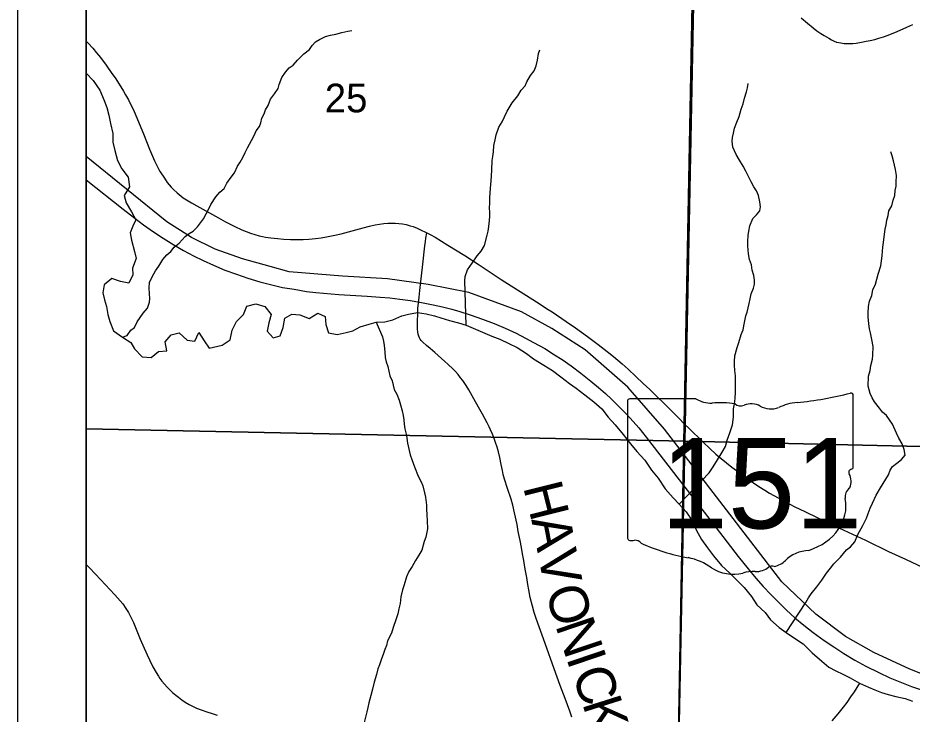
# Model space of a CAD drawing. Extents: x 0 to 34, y 0 to 22.
# Drawn here: x 10.5 to 11.807, y 18.58 to 19.597 of the extents above; entities that cross this region are included whole.
import ezdxf

# ---------------------------------------------------------------- set-up
doc = ezdxf.new("R2010")
doc.units = 0
for name, color, linetype in [('GM_X_Corporation', 7, 'Continuous'), ('GM_X_County_Road', 7, 'Continuous'), ('GM_X_Major_River', 7, 'Continuous'), ('GM_X_Minor_River', 7, 'Continuous'), ('GM_X_Rail_Line', 7, 'Continuous'), ('GM_X_Section_Text', 7, 'Continuous'), ('GM_X_State_Location', 7, 'Continuous'), ('GM_X_State_Route', 7, 'Continuous'), ('GM_X_State_Shield', 7, 'Continuous'), ('GM_X_Township_Road', 7, 'Continuous'), ('GM_X_Township_Road_Text', 7, 'Continuous'), ('SH_Data', 7, 'Continuous')]:
    doc.layers.add(name, color=color, linetype=linetype)

msp = doc.modelspace()

# ---------------------------------------------------------------- linework, layer by layer
at = {"layer": 'GM_X_Corporation'}
for points in [[(11.5001, 20.4), (10.6, 20.4), (10.6, 17.5523), (10.9447, 17.5459), (11.0329, 17.5442), (11.4477, 17.5329), (11.4514, 17.7789), (11.4741, 19.003), (11.486, 19.6423), (11.498, 20.2911)], [(10.6, 20.0026), (10.6, 18.9967), (11.4752, 18.9783), (11.4952, 19.9838)], [(12.5051, 19.9749), (12.4906, 18.9558), (11.4752, 18.9783), (11.4952, 19.9838)], [(10.6, 18.9967), (10.6, 18.0532), (11.4565, 18.0343), (11.4752, 18.9783)], [(11.4752, 18.9783), (12.4906, 18.9558), (12.4638, 18.0185), (11.4565, 18.0343)]]:
    msp.add_lwpolyline(points, close=True, dxfattribs=at)
msp.add_lwpolyline([(16.7661, 20.4), (11.5001, 20.4), (11.498, 20.2911), (11.486, 19.6423), (11.4741, 19.003), (11.4514, 17.7789), (11.4477, 17.5329), (11.8073, 17.526), (12.504, 17.5091), (12.7693, 17.5027), (12.7967, 17.502), (13.2742, 17.4966), (14.0954, 17.4811)], dxfattribs=at)
at = {"layer": 'GM_X_County_Road'}
msp.add_lwpolyline([(10.6, 18.7984), (10.6042, 18.7939), (10.6134, 18.7841), (10.6282, 18.7684), (10.6344, 18.7618), (10.6417, 18.7539), (10.6496, 18.745), (10.6532, 18.7406), (10.658, 18.7338), (10.6615, 18.7281), (10.6655, 18.7204), (10.6688, 18.7137), (10.6718, 18.7064), (10.6788, 18.6893), (10.6826, 18.6805), (10.6889, 18.6661), (10.6928, 18.6579), (10.6974, 18.6486), (10.7021, 18.6404), (10.7054, 18.6352), (10.7077, 18.6317), (10.7104, 18.628), (10.7141, 18.6234), (10.718, 18.619), (10.7225, 18.6145), (10.726, 18.6113), (10.7309, 18.6072), (10.7346, 18.6043), (10.7397, 18.6006), (10.7446, 18.5973), (10.7502, 18.5939), (10.7554, 18.5912), (10.7612, 18.5885), (10.7677, 18.586), (10.7762, 18.5832), (10.7841, 18.5806), (10.7915, 18.5784)], dxfattribs=at)
at = {"layer": 'GM_X_Major_River'}
msp.add_line((10.6, 19.5161), (10.6102, 19.5055), dxfattribs=at)
for points in [[(10.6102, 19.5055), (10.6196, 19.4913), (10.6259, 19.4759), (10.6298, 19.4657), (10.6327, 19.4547), (10.6355, 19.4423), (10.6388, 19.4279), (10.639, 19.415), (10.6415, 19.4029), (10.6455, 19.3886), (10.6521, 19.3762), (10.6614, 19.3642), (10.6631, 19.3499), (10.6554, 19.3372), (10.6582, 19.3267), (10.666, 19.3135), (10.6723, 19.3019), (10.6682, 19.2923), (10.6642, 19.2828), (10.6663, 19.2722), (10.6704, 19.2556), (10.6728, 19.2454), (10.6677, 19.2313), (10.6679, 19.2214), (10.6624, 19.2092), (10.6499, 19.2117), (10.6373, 19.216), (10.6261, 19.2067), (10.6244, 19.195), (10.6268, 19.1851), (10.6296, 19.1753), (10.6317, 19.1636), (10.6345, 19.1534), (10.6397, 19.1395), (10.6531, 19.1302), (10.6649, 19.1228), (10.6704, 19.1131), (10.6816, 19.1015), (10.6948, 19.1006), (10.7057, 19.1095), (10.7178, 19.1104), (10.7153, 19.1237), (10.7242, 19.134), (10.7359, 19.1365), (10.7474, 19.1261), (10.7584, 19.1244), (10.7647, 19.1373), (10.7721, 19.125), (10.7794, 19.1145), (10.7923, 19.1173)], [(10.7923, 19.1173), (10.7987, 19.1189), (10.8103, 19.1267), (10.8131, 19.1404), (10.8197, 19.1534), (10.8297, 19.1634), (10.8345, 19.1756), (10.8477, 19.1789), (10.861, 19.1753), (10.8702, 19.1637), (10.867, 19.1515), (10.8642, 19.1389), (10.8731, 19.1292), (10.8833, 19.1324), (10.8876, 19.1446), (10.8904, 19.1579), (10.9002, 19.1638), (10.9123, 19.1632), (10.9256, 19.1577), (10.9384, 19.1652), (10.949, 19.1608), (10.95, 19.149), (10.954, 19.1366), (10.9669, 19.1342), (10.9797, 19.1374), (10.9895, 19.1398), (11.0004, 19.1453), (11.0136, 19.1493), (11.0238, 19.1525), (11.0366, 19.1527), (11.0479, 19.1559), (11.0611, 19.1614), (11.0709, 19.1642), (11.0841, 19.1663), (11.0967, 19.1643), (11.1088, 19.1614), (11.1183, 19.1585), (11.1309, 19.1546), (11.1442, 19.1514), (11.1552, 19.1478), (11.193, 19.1317), (11.2044, 19.1273), (11.2174, 19.1211), (11.23, 19.1152), (11.2434, 19.1063), (11.2537, 19.0985), (11.2686, 19.0897), (11.2812, 19.0815), (11.2935, 19.0722), (11.3065, 19.0626), (11.3161, 19.0559), (11.3288, 19.0462), (11.3418, 19.0358), (11.3533, 19.0258), (11.3626, 19.0134), (11.373, 19.0022), (11.3846, 18.9884), (11.3954, 18.9745), (11.4047, 18.9633), (11.4163, 18.9506), (11.4263, 18.9363), (11.436, 18.9244), (11.4461, 18.9086), (11.4577, 18.8959), (11.4665, 18.8862), (11.4769, 18.875), (11.4859, 18.8618), (11.4918, 18.8479), (11.4992, 18.8347), (11.5081, 18.8224), (11.517, 18.8108), (11.5286, 18.7969), (11.5405, 18.7857), (11.5505, 18.7757), (11.5616, 18.7648), (11.5725, 18.7517), (11.5802, 18.7394), (11.5921, 18.7282), (11.6003, 18.7177), (11.6126, 18.7065), (11.6229, 18.6991), (11.6352, 18.6909), (11.6478, 18.6824), (11.6612, 18.6694), (11.6751, 18.6571), (11.6854, 18.6485), (11.6954, 18.643), (11.7057, 18.6382), (11.7167, 18.6327), (11.7301, 18.6249), (11.7431, 18.6191), (11.7526, 18.6151), (11.7621, 18.6114), (11.772, 18.6085), (11.7834, 18.6057), (11.7967, 18.6025), (11.8078, 18.5985)]]:
    msp.add_lwpolyline(points, dxfattribs=at)
at = {"layer": 'GM_X_Minor_River'}
for points in [[(10.6531, 19.1302), (10.6596, 19.1329), (10.6649, 19.1405), (10.6706, 19.1446), (10.6745, 19.153), (10.6832, 19.1655), (10.6893, 19.1727), (10.6924, 19.1814), (10.6928, 19.1871), (10.6925, 19.1936), (10.6918, 19.2023), (10.6925, 19.2103), (10.6964, 19.2186), (10.7013, 19.2273), (10.7059, 19.2342), (10.7117, 19.244), (10.7178, 19.2505), (10.7235, 19.2554), (10.7284, 19.2618), (10.7357, 19.2675), (10.7444, 19.2773), (10.7505, 19.2819), (10.7562, 19.2853), (10.7627, 19.2917), (10.7715, 19.3031), (10.7753, 19.3103), (10.7788, 19.3167), (10.7818, 19.3243), (10.7891, 19.3353), (10.7952, 19.3421), (10.8013, 19.3474), (10.8055, 19.3554), (10.8116, 19.3641), (10.8165, 19.3702), (10.8208, 19.3804), (10.825, 19.3861), (10.8288, 19.3929), (10.8322, 19.4001), (10.8357, 19.4069), (10.8414, 19.4176), (10.8456, 19.4248), (10.8483, 19.432), (10.8533, 19.438), (10.8552, 19.4437), (10.8567, 19.4502), (10.8602, 19.4566), (10.8617, 19.4627), (10.8659, 19.4688), (10.869, 19.4779), (10.8751, 19.4858), (10.8804, 19.4938), (10.882, 19.4995), (10.8858, 19.5097), (10.8912, 19.5173), (10.8965, 19.5237), (10.9026, 19.5279), (10.9087, 19.5351), (10.9178, 19.5442), (10.9262, 19.5506), (10.93, 19.5563), (10.935, 19.562), (10.9407, 19.5653), (10.9498, 19.5695), (10.9567, 19.5714), (10.9646, 19.5732), (10.9734, 19.5755), (10.9821, 19.5773), (10.9882, 19.5785)], [(11.1552, 19.1478), (11.1532, 19.2126), (11.154, 19.2191), (11.157, 19.2289), (11.1639, 19.2384), (11.1712, 19.2494), (11.1773, 19.2562), (11.1822, 19.2645), (11.1857, 19.2793), (11.1876, 19.2854), (11.1884, 19.2922), (11.1892, 19.301), (11.1896, 19.3071), (11.1897, 19.3128), (11.1893, 19.3188), (11.1897, 19.3268), (11.1897, 19.3337), (11.1909, 19.3481), (11.1918, 19.3587), (11.1925, 19.3659), (11.193, 19.3743), (11.1934, 19.3884), (11.1942, 19.3941), (11.195, 19.4013), (11.1958, 19.4104), (11.1977, 19.4184), (11.1989, 19.426), (11.2031, 19.437), (11.2081, 19.4449), (11.2115, 19.4521), (11.2153, 19.4605), (11.2226, 19.4726), (11.2306, 19.4828), (11.2356, 19.4912), (11.2413, 19.4976), (11.244, 19.5033), (11.2493, 19.5128), (11.2547, 19.5196), (11.2577, 19.5268), (11.2597, 19.5351), (11.2612, 19.5446), (11.2628, 19.5503)], [(11.4665, 18.8862), (11.5105, 18.9321), (11.5162, 18.9412), (11.5224, 18.9514), (11.5292, 18.9624), (11.5342, 18.9708), (11.5369, 18.9799), (11.5407, 18.9905), (11.5446, 19.0023), (11.5458, 19.0137), (11.5462, 19.0258), (11.5474, 19.033), (11.5485, 19.0406), (11.549, 19.0501), (11.549, 19.0566), (11.549, 19.0642), (11.5487, 19.0741), (11.548, 19.0817), (11.5476, 19.0893), (11.5473, 19.095), (11.5481, 19.1033), (11.5515, 19.1155), (11.5538, 19.1227), (11.5573, 19.1341), (11.56, 19.1413), (11.5615, 19.1496), (11.5642, 19.1614), (11.5662, 19.1671), (11.5673, 19.1732), (11.5689, 19.1796), (11.5704, 19.1865), (11.572, 19.1937), (11.5754, 19.202), (11.5766, 19.2077), (11.5766, 19.2134), (11.5755, 19.2203), (11.5733, 19.2282), (11.5722, 19.2358), (11.5695, 19.2438), (11.5681, 19.2522), (11.567, 19.264), (11.567, 19.2701), (11.5674, 19.2788), (11.5686, 19.2853), (11.5701, 19.2932), (11.5743, 19.3035), (11.5797, 19.3092), (11.5846, 19.3148), (11.5854, 19.3209), (11.5843, 19.3281), (11.5825, 19.3373), (11.5798, 19.3441), (11.5757, 19.3502), (11.5719, 19.3574), (11.5674, 19.3662), (11.564, 19.3731), (11.5599, 19.3803), (11.555, 19.3887), (11.5497, 19.3974), (11.5452, 19.4081), (11.5441, 19.4165), (11.5445, 19.4222), (11.546, 19.4286), (11.5476, 19.4355), (11.551, 19.4446), (11.5541, 19.4529), (11.5572, 19.4632), (11.5603, 19.4711), (11.5622, 19.4795), (11.5649, 19.489), (11.5664, 19.4947), (11.5676, 19.5007)], [(11.6229, 18.6991), (11.6516, 18.7426), (11.6558, 18.7495), (11.6596, 18.7555), (11.668, 18.7657), (11.6749, 18.7752), (11.6821, 18.7854), (11.6879, 18.793), (11.6928, 18.7995), (11.7023, 18.8089), (11.7111, 18.8195), (11.7172, 18.824), (11.7233, 18.8316), (11.7279, 18.8419), (11.7348, 18.8551), (11.7402, 18.8661), (11.7428, 18.8726), (11.7459, 18.8805), (11.7494, 18.8881), (11.7547, 18.8995), (11.7608, 18.9101), (11.7685, 18.923), (11.7727, 18.9291), (11.775, 18.9359), (11.7784, 18.9416), (11.7849, 18.9465), (11.7917, 18.9518), (11.7967, 18.9582), (11.7956, 18.9662), (11.7926, 18.9746), (11.7877, 18.9826), (11.7843, 18.9902), (11.7783, 19.0031), (11.7696, 19.0161), (11.764, 19.0207), (11.7594, 19.0268), (11.7519, 19.0359), (11.7489, 19.0416), (11.7459, 19.0481), (11.7429, 19.0588), (11.7433, 19.0732), (11.7456, 19.0819), (11.7468, 19.0892), (11.7491, 19.0983), (11.7499, 19.1043), (11.75, 19.1165), (11.7481, 19.1268), (11.7463, 19.1367), (11.7448, 19.1427), (11.7437, 19.15), (11.7429, 19.1602), (11.7426, 19.1659), (11.7434, 19.1751), (11.7449, 19.183), (11.748, 19.1914), (11.7496, 19.1993), (11.7534, 19.2077), (11.7573, 19.2225), (11.7615, 19.2346), (11.7623, 19.2419), (11.7634, 19.2494), (11.7638, 19.2559), (11.7643, 19.262), (11.7654, 19.2688), (11.7666, 19.281), (11.7678, 19.2882), (11.7693, 19.2943), (11.7701, 19.3011), (11.772, 19.3083), (11.7732, 19.3151), (11.7774, 19.3224), (11.7793, 19.3303), (11.7817, 19.3375), (11.7824, 19.3447), (11.784, 19.3508), (11.784, 19.3569), (11.7841, 19.3664), (11.7826, 19.3752), (11.78, 19.3881), (11.7777, 19.3953), (11.7762, 19.401)], [(11.0238, 19.1525), (11.0329, 19.131), (11.0344, 19.1246), (11.0352, 19.1181), (11.0362, 19.109), (11.037, 19.1006), (11.0385, 19.0945), (11.0407, 19.0873), (11.0437, 19.074), (11.0471, 19.0668), (11.05, 19.0538), (11.0538, 19.047), (11.0572, 19.0382), (11.0594, 19.0314), (11.0617, 19.023), (11.0632, 19.0161), (11.0643, 19.0097), (11.0646, 19.0032), (11.0657, 18.9964), (11.068, 18.9865), (11.0694, 18.9755), (11.0732, 18.9587), (11.0758, 18.9519), (11.0795, 18.9412), (11.0852, 18.9271), (11.0897, 18.9191), (11.0919, 18.913), (11.0945, 18.9028), (11.0957, 18.8967), (11.0971, 18.8849), (11.0975, 18.8792), (11.0978, 18.8708), (11.0982, 18.8621), (11.0989, 18.8503), (11.0965, 18.8382), (11.0939, 18.8321), (11.0904, 18.8192), (11.0862, 18.812), (11.0812, 18.804), (11.0763, 18.7953), (11.0713, 18.7881), (11.0682, 18.7805), (11.0648, 18.7684), (11.0621, 18.7612), (11.0597, 18.7509), (11.0586, 18.7414), (11.057, 18.7335), (11.0555, 18.7262), (11.0524, 18.7175), (11.0486, 18.7061), (11.0459, 18.6978), (11.0405, 18.6868), (11.039, 18.68), (11.0363, 18.6743), (11.0344, 18.6682), (11.0309, 18.6591), (11.0286, 18.6515), (11.0259, 18.6458), (11.0244, 18.6375), (11.0209, 18.6265), (11.0182, 18.6162), (11.0159, 18.6067), (11.0132, 18.5961), (11.0116, 18.5893), (11.0101, 18.5832), (11.0055, 18.5657)], [(11.7301, 18.6249), (11.7224, 18.6124), (11.717, 18.6052), (11.7117, 18.5968), (11.7063, 18.59), (11.6983, 18.5802), (11.6899, 18.5699)]]:
    msp.add_lwpolyline(points, dxfattribs=at)
at = {"layer": 'GM_X_Rail_Line'}
for points in [[(11.8444, 18.6294), (11.8039, 18.6454), (11.7512, 18.6696), (11.7099, 18.6932), (11.6663, 18.7259), (11.6166, 18.7731), (11.445, 18.9962), (11.3914, 19.0571), (11.3294, 19.1119), (11.2805, 19.1431), (11.2361, 19.1674), (11.159, 19.1954), (11.0995, 19.2071), (11.0403, 19.2154), (10.9743, 19.2196), (10.8964, 19.2259), (10.8689, 19.2335), (10.8283, 19.2447), (10.7886, 19.2589), (10.7536, 19.276), (10.7176, 19.2988), (10.6, 19.3941)], [(10.6, 19.36), (10.654, 19.3173), (10.6707, 19.3043), (10.6837, 19.2946), (10.6981, 19.2844), (10.7123, 19.2749), (10.7281, 19.2651), (10.7423, 19.257), (10.7565, 19.2493), (10.7708, 19.2423), (10.786, 19.2355), (10.8027, 19.2284), (10.8194, 19.2223), (10.836, 19.2164), (10.8536, 19.2114), (10.8691, 19.2072), (10.887, 19.2031), (10.9036, 19.2003), (10.922, 19.1972), (10.9356, 19.1956), (10.969, 19.1927), (11.0104, 19.1902), (11.0297, 19.1887), (11.0435, 19.1876), (11.0581, 19.186), (11.074, 19.1837), (11.0925, 19.1805), (11.1072, 19.1777), (11.1206, 19.1746), (11.1344, 19.1711), (11.1462, 19.1677), (11.1613, 19.1629), (11.1793, 19.1568), (11.196, 19.1502), (11.2122, 19.1436), (11.2284, 19.136), (11.2421, 19.129), (11.2539, 19.1228), (11.2701, 19.1137), (11.2844, 19.1047), (11.2954, 19.0977), (11.3087, 19.0884), (11.323, 19.0777), (11.3374, 19.0663), (11.3487, 19.0569), (11.3587, 19.0483), (11.3678, 19.0398), (11.3785, 19.0292), (11.3898, 19.0178), (11.3993, 19.0073), (11.4075, 18.9978), (11.4185, 18.9845), (11.5032, 18.8747), (11.553, 18.81), (11.5675, 18.792), (11.5786, 18.7785), (11.5892, 18.7663), (11.6005, 18.7544), (11.6116, 18.7431), (11.6235, 18.7316), (11.6358, 18.7204), (11.6487, 18.7098), (11.6626, 18.6988), (11.6784, 18.6873), (11.6926, 18.6778), (11.7073, 18.6683), (11.7233, 18.6587), (11.7393, 18.6499), (11.7584, 18.6404), (11.7745, 18.6327), (11.7889, 18.6267), (11.806, 18.6202), (11.8207, 18.6151)]]:
    msp.add_lwpolyline(points, dxfattribs=at)
at = {"layer": 'GM_X_State_Route'}
for points in [[(10.6, 19.5627), (10.6025, 19.56), (10.6094, 19.5525), (10.6151, 19.5459), (10.6206, 19.5388), (10.6289, 19.5276), (10.6375, 19.5156), (10.6421, 19.509), (10.6481, 19.4998), (10.6545, 19.4895), (10.6575, 19.4842), (10.6617, 19.4769), (10.6653, 19.4697), (10.6688, 19.4625), (10.6775, 19.4426), (10.6837, 19.4274), (10.6926, 19.4051), (10.6999, 19.3879), (10.7062, 19.3755), (10.7082, 19.3719), (10.7142, 19.3626), (10.7183, 19.3565), (10.7211, 19.353), (10.7239, 19.3497), (10.7275, 19.3461), (10.7328, 19.3412), (10.7359, 19.3386), (10.7417, 19.3341), (10.7463, 19.331), (10.7537, 19.3266), (10.7614, 19.3222), (10.7933, 19.3047), (10.8037, 19.2991), (10.8173, 19.2919), (10.8271, 19.2873), (10.8338, 19.2846), (10.8402, 19.2822), (10.8461, 19.2802), (10.8529, 19.2784), (10.8576, 19.2772), (10.8619, 19.2764), (10.8697, 19.2753), (10.8796, 19.2743), (10.8887, 19.2736), (10.8983, 19.273), (10.907, 19.2729), (10.9169, 19.2731), (10.9251, 19.2734), (10.9351, 19.2745), (10.9431, 19.2755), (10.9511, 19.2769), (10.9608, 19.2789), (10.9723, 19.2815), (11.0046, 19.2899), (11.0138, 19.2923), (11.0222, 19.2943), (11.0286, 19.2955), (11.0348, 19.2964), (11.0408, 19.2969), (11.0458, 19.297), (11.0514, 19.2969), (11.0569, 19.2964), (11.062, 19.2957), (11.0675, 19.2948), (11.0736, 19.2932), (11.078, 19.2918), (11.0838, 19.2894), (11.0904, 19.2864), (11.0949, 19.2843), (11.0976, 19.2829), (11.1026, 19.2805), (11.1098, 19.2764), (11.1286, 19.265), (11.1532, 19.2497), (11.1743, 19.2359), (11.2064, 19.2147), (11.2582, 19.1818), (11.2749, 19.171)], [(11.2749, 19.171), (11.2808, 19.1672), (11.3014, 19.1533), (11.3151, 19.1438), (11.3325, 19.1312), (11.3484, 19.1196), (11.3612, 19.1096), (11.3708, 19.1019), (11.3832, 19.0913), (11.3922, 19.0834), (11.4032, 19.0731), (11.414, 19.0628), (11.4236, 19.0537), (11.4552, 19.0226), (11.4647, 19.0133), (11.4755, 19.0023), (11.4801, 18.9977)], [(11.4801, 18.9977), (11.502, 18.9765), (11.5112, 18.9678), (11.5203, 18.9597), (11.5358, 18.9468), (11.5437, 18.9406), (11.5555, 18.9316), (11.5694, 18.9215), (11.5751, 18.9175), (11.5832, 18.9122), (11.5916, 18.9069), (11.5987, 18.9027), (11.6111, 18.8957), (11.6212, 18.8903), (11.6358, 18.8827), (11.6501, 18.8756), (11.6883, 18.8574), (11.7388, 18.8337), (11.7725, 18.8175), (11.7973, 18.8062), (11.8232, 18.7938)]]:
    msp.add_lwpolyline(points, dxfattribs=at)
at = {"layer": 'GM_X_State_Shield'}
for p, q in [((11.7208, 18.9407), (11.7208, 19.0454)), ((11.3913, 19.037), (11.3913, 18.8369)), ((11.491, 19.0404), (11.3945, 19.0404)), ((11.7208, 18.9407), (11.7208, 18.9407))]:
    msp.add_line(p, q, dxfattribs=at)
for centre, major_axis, start_param, end_param in [((11.6034, 19.3133), (0.3495, 0), 4.814394, 5.042369), ((11.7172, 19.0458), (0.00367, 0), 6.141152, 7.989035), ((11.395, 19.0374), (0.00382, 0), 1.712693, 3.28349), ((11.514, 19.0637), (0.037, 0), 4.042523, 4.731795), ((11.5263, 18.9281), (0.133, 0), 1.404758, 1.657858), ((11.5565, 19.0385), (0.0107, 0), 3.836095, 5.185415), ((11.5722, 19.0153), (0.0222, 0), 0.950623, 2.079405), ((11.648, 18.9793), (0.0703, 0), 1.699011, 2.107814), ((11.6008, 19.047), (0.0267, 0), 4.081561, 5.145723), ((11.7169, 18.9403), (0.00393, 0), 5.05454, 6.418171), ((11.72, 18.933), (0.00568, 0), 1.883978, 3.671073), ((11.6839, 18.9198), (0.0341, 0), 5.934695, 6.695948), ((11.734, 18.8969), (0.0248, 0), 2.387724, 3.262537), ((11.623, 18.8836), (0.0874, 0), 5.101752, 6.440018), ((11.3951, 18.8364), (0.00385, 0), 3.00124, 4.508301), ((11.3957, 18.8569), (0.0294, 0), 4.665946, 4.897461), ((11.4017, 18.8253), (0.0106, 0), 0.519207, 1.627899), ((11.5355, 19.0051), (0.2524, 0), 4.195997, 4.488961), ((11.6599, 18.7807), (0.0479, 0), 1.647645, 2.488434), ((11.4602, 18.747), (0.079, 0), 0.823519, 1.323587), ((11.6024, 18.79), (0.00752, 0), 1.147584, 2.315152), ((11.5992, 18.8175), (0.0282, 0), 4.937069, 5.64225), ((11.5457, 18.8243), (0.0501, 0), 4.026481, 4.996735), ((11.5746, 18.7551), (0.0412, 0), 1.495662, 1.94098), ((11.5783, 18.8093), (0.0267, 0), 4.691044, 5.507374)]:
    msp.add_ellipse(centre, major_axis=major_axis, ratio=0.8, start_param=start_param, end_param=end_param, dxfattribs=at)
at = {"layer": 'GM_X_Township_Road'}
for points in [[(11.6451, 19.597), (11.654, 19.5893), (11.6625, 19.5822), (11.6679, 19.578), (11.6736, 19.5741), (11.6786, 19.5709), (11.6851, 19.5671), (11.6892, 19.5648), (11.6932, 19.5629), (11.6967, 19.5615), (11.6999, 19.5607), (11.7031, 19.5601), (11.7076, 19.5595), (11.712, 19.5592), (11.7206, 19.5594), (11.7251, 19.5599), (11.7332, 19.5612), (11.7401, 19.5626), (11.7459, 19.5638), (11.7524, 19.5654), (11.7583, 19.567), (11.7652, 19.5691), (11.7721, 19.5717), (11.785, 19.577), (11.7992, 19.5831), (11.8081, 19.5871)], [(11.3097, 18.5754), (11.3068, 18.584), (11.2999, 18.6026), (11.2928, 18.6213), (11.2884, 18.6336), (11.2839, 18.6457), (11.2705, 18.6829), (11.2574, 18.7192), (11.2545, 18.728), (11.252, 18.7374), (11.249, 18.75), (11.247, 18.7612), (11.2456, 18.769), (11.2438, 18.7795), (11.2417, 18.7913), (11.2395, 18.8039), (11.2378, 18.814), (11.236, 18.8231), (11.234, 18.8332), (11.2314, 18.8466), (11.2296, 18.8569), (11.2261, 18.874), (11.2234, 18.8851), (11.221, 18.8935), (11.2156, 18.9092), (11.2112, 18.9229), (11.2093, 18.93), (11.2082, 18.9355), (11.2065, 18.9444), (11.2044, 18.9545), (11.2024, 18.9628), (11.2004, 18.9698), (11.1983, 18.9764), (11.1961, 18.9823), (11.1938, 18.9885), (11.1906, 18.9952), (11.1887, 18.9994), (11.1857, 19.0053), (11.1789, 19.0178), (11.1731, 19.0283), (11.1666, 19.0402), (11.1591, 19.0535), (11.155, 19.0599), (11.1502, 19.067), (11.1472, 19.0711), (11.1434, 19.0757), (11.1396, 19.08), (11.1363, 19.0834), (11.1285, 19.0908), (11.1243, 19.0947), (11.1194, 19.0992), (11.1144, 19.1037), (11.1093, 19.1079), (11.1026, 19.1138), (11.0975, 19.1183), (11.092, 19.1232), (11.0897, 19.1256), (11.088, 19.1276), (11.0869, 19.1294), (11.0859, 19.1316), (11.085, 19.1347), (11.0846, 19.1381), (11.0842, 19.1422), (11.084, 19.146), (11.0848, 19.1723), (11.0864, 19.189), (11.0874, 19.1986), (11.0918, 19.2368), (11.0949, 19.2639), (11.0958, 19.2702), (11.0964, 19.2748), (11.0976, 19.2829)]]:
    msp.add_lwpolyline(points, dxfattribs=at)
at = {"layer": 'SH_Data'}
for points in [[(10.5, 20.5), (17.5, 20.5), (17.5, 13.5), (10.5, 13.5)], [(10.6, 20.4), (17.4, 20.4), (17.4, 13.6), (10.6, 13.6)]]:
    msp.add_lwpolyline(points, close=True, dxfattribs=at)

# ---------------------------------------------------------------- texts
at = {"layer": 'GM_X_Section_Text'}
msp.add_text('25', height=0.04186, rotation=0, dxfattribs=at).set_placement((10.9486, 19.4588))
at = {"layer": 'GM_X_State_Location'}
for s, p in [('s', (11.5524, 18.9236)), ('r', (11.5523, 18.9236))]:
    msp.add_text(s, height=0.000189, dxfattribs=at).set_placement(p)
msp.add_text('151', height=0.000189, rotation=0, dxfattribs=at).set_placement((11.4855, 18.9098))
at = {"layer": 'GM_X_State_Shield'}
msp.add_text('151', height=0.13184, dxfattribs=at).set_placement((11.4398, 18.851))
at = {"layer": 'GM_X_Township_Road_Text'}
for s, rotation, p in [('H', 284.0407, (11.2383, 18.9118)), ('A', 280.8399, (11.2503, 18.8641)), ('V', 281.0461, (11.2597, 18.8148)), ('O', 285.8385, (11.2705, 18.7606)), ('N', 288.6441, (11.2851, 18.7096)), ('I', 288.7599, (11.3011, 18.6621)), ('C', 289.774, (11.309, 18.639)), ('K', 287.5629, (11.3246, 18.5957))]:
    msp.add_text(s, height=0.0568, rotation=rotation, dxfattribs=at).set_placement(p)

doc.saveas('drawing.dxf')
